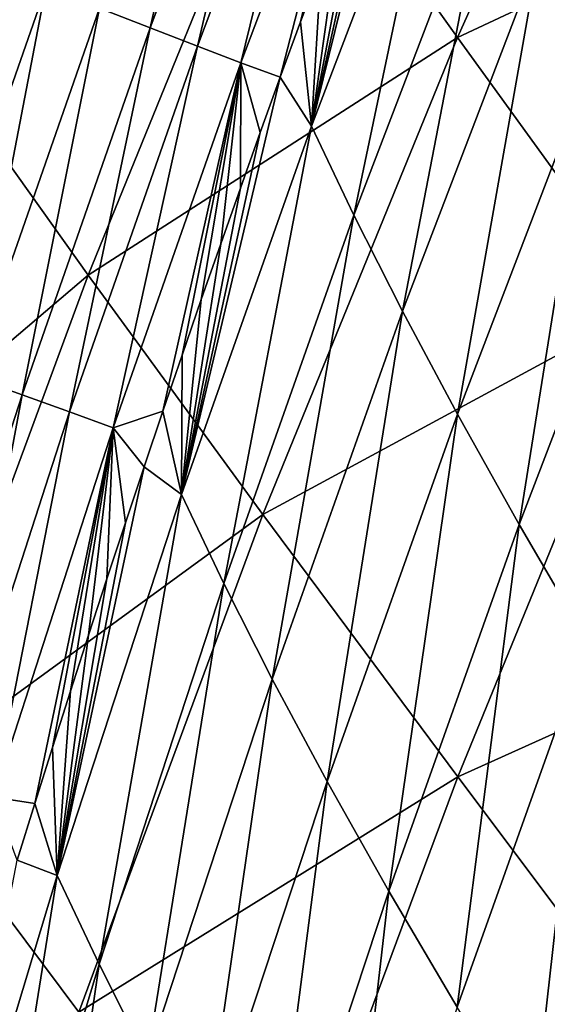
# Model space of a CAD drawing. Header units: millimetres. Extents: x -300 to 300, y -500 to 500.
# Tile 596 of 656: x -252 to -242, y 334 to 353. Entities that reach past the tile are written whole.
import ezdxf

# ---------------------------------------------------------------- set-up
doc = ezdxf.new("R2010")
doc.units = ezdxf.units.MM
doc.header["$LTSCALE"] = 81.481481
for name, color, linetype in [('20', 7, 'CONTINUOUS'), ('22', 7, 'CONTINUOUS'), ('25', 7, 'CONTINUOUS')]:
    doc.layers.add(name, color=color, linetype=linetype)

msp = doc.modelspace()

# ---------------------------------------------------------------- linework, layer by layer
at = {"layer": '20', "color": 7, "linetype": 'CONTINUOUS'}
for points in [[(-254.099, 352.494, 24.469), (-250.18, 362.147, 24.589), (-256.744, 356.328, 19.975), (-254.099, 352.494, 24.469)], [(-254.099, 352.494, 24.469), (-247.12, 357.778, 28.859), (-250.18, 362.147, 24.589), (-254.099, 352.494, 24.469)], [(-243.656, 352.925, 32.89), (-239.562, 362.045, 33.045), (-247.12, 357.778, 28.859), (-243.656, 352.925, 32.89)], [(-243.656, 352.925, 32.89), (-235.746, 356.635, 36.859), (-239.562, 362.045, 33.045), (-243.656, 352.925, 32.89)], [(-251.025, 348.183, 28.72), (-247.12, 357.778, 28.859), (-254.099, 352.494, 24.469), (-251.025, 348.183, 28.72)], [(-251.025, 348.183, 28.72), (-243.656, 352.925, 32.89), (-247.12, 357.778, 28.859), (-251.025, 348.183, 28.72)], [(-239.805, 347.599, 36.69), (-235.746, 356.635, 36.859), (-243.656, 352.925, 32.89), (-239.805, 347.599, 36.69)], [(-247.539, 343.405, 32.736), (-243.656, 352.925, 32.89), (-251.025, 348.183, 28.72), (-247.539, 343.405, 32.736)], [(-247.539, 343.405, 32.736), (-239.805, 347.599, 36.69), (-243.656, 352.925, 32.89), (-247.539, 343.405, 32.736)], [(-257.803, 342.42, 24.35), (-251.025, 348.183, 28.72), (-254.099, 352.494, 24.469), (-257.803, 342.42, 24.35)], [(-254.72, 338.175, 28.583), (-251.025, 348.183, 28.72), (-257.803, 342.42, 24.35), (-254.72, 338.175, 28.583)], [(-254.72, 338.175, 28.583), (-247.539, 343.405, 32.736), (-251.025, 348.183, 28.72), (-254.72, 338.175, 28.583)], [(-243.655, 338.173, 36.523), (-239.805, 347.599, 36.69), (-247.539, 343.405, 32.736), (-243.655, 338.173, 36.523)], [(-243.655, 338.173, 36.523), (-235.58, 341.814, 40.266), (-239.805, 347.599, 36.69), (-243.655, 338.173, 36.523)], [(-251.214, 333.482, 32.584), (-247.539, 343.405, 32.736), (-254.72, 338.175, 28.583), (-251.214, 333.482, 32.584)], [(-251.214, 333.482, 32.584), (-243.655, 338.173, 36.523), (-247.539, 343.405, 32.736), (-251.214, 333.482, 32.584)], [(-239.389, 332.498, 40.088), (-235.58, 341.814, 40.266), (-243.655, 338.173, 36.523), (-239.389, 332.498, 40.088)], [(-258.208, 327.747, 28.449), (-251.214, 333.482, 32.584), (-254.72, 338.175, 28.583), (-258.208, 327.747, 28.449)], [(-247.302, 328.351, 36.359), (-243.655, 338.173, 36.523), (-251.214, 333.482, 32.584), (-247.302, 328.351, 36.359)], [(-247.302, 328.351, 36.359), (-239.389, 332.498, 40.088), (-243.655, 338.173, 36.523), (-247.302, 328.351, 36.359)]]:
    msp.add_3dface(points, dxfattribs=at)
at = {"layer": '22', "color": 7, "linetype": 'CONTINUOUS'}
for points in [[(-242.042, 354.56, 13.744), (-239.217, 361.416, 13.75), (-240.944, 352.497, 15.568), (-242.042, 354.56, 13.744)], [(-243.865, 358.253, 10.062), (-246.57, 351.155, 10.093), (-244.701, 358.742, 8.704), (-243.865, 358.253, 10.062)], [(-244.701, 358.742, 8.704), (-246.57, 351.155, 10.093), (-245.128, 357.645, 8.713), (-244.701, 358.742, 8.704)], [(-246.57, 351.155, 10.093), (-243.865, 358.253, 10.062), (-245.724, 349.378, 11.923), (-246.57, 351.155, 10.093)], [(-245.724, 349.378, 11.923), (-243.865, 358.253, 10.062), (-243.014, 356.478, 11.908), (-245.724, 349.378, 11.923)], [(-245.128, 357.645, 8.713), (-246.57, 351.155, 10.093), (-245.549, 356.546, 8.723), (-245.128, 357.645, 8.713)], [(-245.549, 356.546, 8.723), (-246.57, 351.155, 10.093), (-245.967, 355.445, 8.732), (-245.549, 356.546, 8.723)], [(-245.724, 349.378, 11.923), (-243.014, 356.478, 11.908), (-244.754, 347.463, 13.743), (-245.724, 349.378, 11.923)], [(-244.754, 347.463, 13.743), (-243.014, 356.478, 11.908), (-242.042, 354.56, 13.744), (-244.754, 347.463, 13.743)], [(-245.967, 355.445, 8.732), (-246.57, 351.155, 10.093), (-246.38, 354.343, 8.742), (-245.967, 355.445, 8.732)], [(-244.754, 347.463, 13.743), (-242.042, 354.56, 13.744), (-243.657, 345.408, 15.552), (-244.754, 347.463, 13.743)], [(-243.657, 345.408, 15.552), (-242.042, 354.56, 13.744), (-240.944, 352.497, 15.568), (-243.657, 345.408, 15.552)], [(-246.38, 354.343, 8.742), (-246.57, 351.155, 10.093), (-246.788, 353.24, 8.751), (-246.38, 354.343, 8.742)], [(-246.788, 353.24, 8.751), (-246.57, 351.155, 10.093), (-247.193, 352.134, 8.761), (-246.788, 353.24, 8.751)], [(-243.657, 345.408, 15.552), (-240.944, 352.497, 15.568), (-242.428, 343.211, 17.348), (-243.657, 345.408, 15.552)], [(-242.428, 343.211, 17.348), (-240.944, 352.497, 15.568), (-239.714, 350.289, 17.378), (-242.428, 343.211, 17.348)], [(-246.57, 351.155, 10.093), (-249.163, 343.807, 10.129), (-247.193, 352.134, 8.761), (-246.57, 351.155, 10.093)], [(-247.193, 352.134, 8.761), (-249.163, 343.807, 10.129), (-247.593, 351.028, 8.771), (-247.193, 352.134, 8.761)], [(-249.163, 343.807, 10.129), (-246.57, 351.155, 10.093), (-248.321, 342.032, 11.942), (-249.163, 343.807, 10.129)], [(-248.321, 342.032, 11.942), (-246.57, 351.155, 10.093), (-245.724, 349.378, 11.923), (-248.321, 342.032, 11.942)], [(-247.593, 351.028, 8.771), (-249.163, 343.807, 10.129), (-247.99, 349.92, 8.78), (-247.593, 351.028, 8.771)], [(-242.428, 343.211, 17.348), (-239.714, 350.289, 17.378), (-241.063, 340.873, 19.128), (-242.428, 343.211, 17.348)], [(-247.99, 349.92, 8.78), (-249.163, 343.807, 10.129), (-248.382, 348.81, 8.79), (-247.99, 349.92, 8.78)], [(-248.321, 342.032, 11.942), (-245.724, 349.378, 11.923), (-247.355, 340.122, 13.745), (-248.321, 342.032, 11.942)], [(-247.355, 340.122, 13.745), (-245.724, 349.378, 11.923), (-244.754, 347.463, 13.743), (-247.355, 340.122, 13.745)], [(-248.382, 348.81, 8.79), (-249.163, 343.807, 10.129), (-248.77, 347.699, 8.799), (-248.382, 348.81, 8.79)], [(-248.77, 347.699, 8.799), (-249.163, 343.807, 10.129), (-249.154, 346.587, 8.809), (-248.77, 347.699, 8.799)], [(-247.355, 340.122, 13.745), (-244.754, 347.463, 13.743), (-246.259, 338.078, 15.539), (-247.355, 340.122, 13.745)], [(-246.259, 338.078, 15.539), (-244.754, 347.463, 13.743), (-243.657, 345.408, 15.552), (-246.259, 338.078, 15.539)], [(-249.154, 346.587, 8.809), (-249.163, 343.807, 10.129), (-249.534, 345.473, 8.819), (-249.154, 346.587, 8.809)], [(-249.534, 345.473, 8.819), (-249.163, 343.807, 10.129), (-249.91, 344.358, 8.828), (-249.534, 345.473, 8.819)], [(-246.259, 338.078, 15.539), (-243.657, 345.408, 15.552), (-245.031, 335.896, 17.32), (-246.259, 338.078, 15.539)], [(-245.031, 335.896, 17.32), (-243.657, 345.408, 15.552), (-242.428, 343.211, 17.348), (-245.031, 335.896, 17.32)], [(-249.163, 343.807, 10.129), (-251.647, 336.206, 10.169), (-249.91, 344.358, 8.828), (-249.163, 343.807, 10.129)], [(-249.91, 344.358, 8.828), (-251.647, 336.206, 10.169), (-250.283, 343.241, 8.838), (-249.91, 344.358, 8.828)], [(-251.647, 336.206, 10.169), (-249.163, 343.807, 10.129), (-250.809, 334.435, 11.964), (-251.647, 336.206, 10.169)], [(-250.809, 334.435, 11.964), (-249.163, 343.807, 10.129), (-248.321, 342.032, 11.942), (-250.809, 334.435, 11.964)], [(-250.283, 343.241, 8.838), (-251.647, 336.206, 10.169), (-250.651, 342.123, 8.848), (-250.283, 343.241, 8.838)], [(-245.031, 335.896, 17.32), (-242.428, 343.211, 17.348), (-243.665, 333.578, 19.087), (-245.031, 335.896, 17.32)], [(-243.665, 333.578, 19.087), (-242.428, 343.211, 17.348), (-241.063, 340.873, 19.128), (-243.665, 333.578, 19.087)], [(-250.651, 342.123, 8.848), (-251.647, 336.206, 10.169), (-251.016, 341.004, 8.858), (-250.651, 342.123, 8.848)], [(-250.809, 334.435, 11.964), (-248.321, 342.032, 11.942), (-249.846, 332.535, 13.751), (-250.809, 334.435, 11.964)], [(-249.846, 332.535, 13.751), (-248.321, 342.032, 11.942), (-247.355, 340.122, 13.745), (-249.846, 332.535, 13.751)], [(-251.016, 341.004, 8.858), (-251.647, 336.206, 10.169), (-251.377, 339.884, 8.867), (-251.016, 341.004, 8.858)], [(-243.665, 333.578, 19.087), (-241.063, 340.873, 19.128), (-242.162, 331.123, 20.836), (-243.665, 333.578, 19.087)], [(-242.162, 331.123, 20.836), (-241.063, 340.873, 19.128), (-239.564, 338.394, 20.89), (-242.162, 331.123, 20.836)], [(-249.846, 332.535, 13.751), (-247.355, 340.122, 13.745), (-248.752, 330.504, 15.528), (-249.846, 332.535, 13.751)], [(-248.752, 330.504, 15.528), (-247.355, 340.122, 13.745), (-246.259, 338.078, 15.539), (-248.752, 330.504, 15.528)], [(-251.377, 339.884, 8.867), (-251.647, 336.206, 10.169), (-251.735, 338.762, 8.877), (-251.377, 339.884, 8.867)], [(-251.735, 338.762, 8.877), (-251.647, 336.206, 10.169), (-252.089, 337.639, 8.887), (-251.735, 338.762, 8.877)], [(-242.162, 331.123, 20.836), (-239.564, 338.394, 20.89), (-240.523, 328.532, 22.563), (-242.162, 331.123, 20.836)], [(-248.752, 330.504, 15.528), (-246.259, 338.078, 15.539), (-247.524, 328.341, 17.295), (-248.752, 330.504, 15.528)], [(-247.524, 328.341, 17.295), (-246.259, 338.078, 15.539), (-245.031, 335.896, 17.32), (-247.524, 328.341, 17.295)], [(-252.089, 337.639, 8.887), (-251.647, 336.206, 10.169), (-252.439, 336.514, 8.897), (-252.089, 337.639, 8.887)], [(-251.647, 336.206, 10.169), (-254.021, 328.348, 10.212), (-252.439, 336.514, 8.897), (-251.647, 336.206, 10.169)], [(-254.021, 328.348, 10.212), (-251.647, 336.206, 10.169), (-253.188, 326.585, 11.99), (-254.021, 328.348, 10.212)], [(-253.188, 326.585, 11.99), (-251.647, 336.206, 10.169), (-250.809, 334.435, 11.964), (-253.188, 326.585, 11.99)], [(-247.524, 328.341, 17.295), (-245.031, 335.896, 17.32), (-246.158, 326.045, 19.048), (-247.524, 328.341, 17.295)], [(-246.158, 326.045, 19.048), (-245.031, 335.896, 17.32), (-243.665, 333.578, 19.087), (-246.158, 326.045, 19.048)], [(-253.188, 326.585, 11.99), (-250.809, 334.435, 11.964), (-252.228, 324.697, 13.76), (-253.188, 326.585, 11.99)], [(-252.228, 324.697, 13.76), (-250.809, 334.435, 11.964), (-249.846, 332.535, 13.751), (-252.228, 324.697, 13.76)]]:
    msp.add_3dface(points, dxfattribs=at)
at = {"layer": '25', "color": 7, "linetype": 'CONTINUOUS'}
for points in [[(-248.062, 360.76, 4.433), (-249.788, 353.118, 5.418), (-250.799, 353.509, 4.443), (-248.062, 360.76, 4.433)], [(-247.062, 360.345, 5.395), (-249.788, 353.118, 5.418), (-248.062, 360.76, 4.433), (-247.062, 360.345, 5.395)], [(-247.062, 360.345, 5.395), (-248.846, 352.754, 6.469), (-249.788, 353.118, 5.418), (-247.062, 360.345, 5.395)], [(-246.129, 359.957, 6.433), (-248.846, 352.754, 6.469), (-247.062, 360.345, 5.395), (-246.129, 359.957, 6.433)], [(-246.129, 359.957, 6.433), (-247.981, 352.417, 7.588), (-248.846, 352.754, 6.469), (-246.129, 359.957, 6.433)], [(-245.27, 359.598, 7.539), (-247.981, 352.417, 7.588), (-246.129, 359.957, 6.433), (-245.27, 359.598, 7.539)], [(-245.27, 359.598, 7.539), (-247.193, 352.134, 8.761), (-247.981, 352.417, 7.588), (-245.27, 359.598, 7.539)], [(-246.788, 353.24, 8.751), (-247.193, 352.134, 8.761), (-245.27, 359.598, 7.539), (-246.788, 353.24, 8.751)], [(-246.38, 354.343, 8.742), (-246.788, 353.24, 8.751), (-245.27, 359.598, 7.539), (-246.38, 354.343, 8.742)], [(-253.229, 353.655, 2.759), (-251.871, 353.921, 3.551), (-254.447, 346.551, 3.548), (-253.229, 353.655, 2.759)], [(-251.871, 353.921, 3.551), (-253.364, 346.163, 4.452), (-254.447, 346.551, 3.548), (-251.871, 353.921, 3.551)], [(-250.799, 353.509, 4.443), (-253.364, 346.163, 4.452), (-251.871, 353.921, 3.551), (-250.799, 353.509, 4.443)], [(-250.799, 353.509, 4.443), (-252.345, 345.796, 5.44), (-253.364, 346.163, 4.452), (-250.799, 353.509, 4.443)], [(-249.788, 353.118, 5.418), (-252.345, 345.796, 5.44), (-250.799, 353.509, 4.443), (-249.788, 353.118, 5.418)], [(-249.788, 353.118, 5.418), (-251.396, 345.454, 6.505), (-252.345, 345.796, 5.44), (-249.788, 353.118, 5.418)], [(-248.846, 352.754, 6.469), (-251.396, 345.454, 6.505), (-249.788, 353.118, 5.418), (-248.846, 352.754, 6.469)], [(-248.846, 352.754, 6.469), (-250.526, 345.138, 7.638), (-251.396, 345.454, 6.505), (-248.846, 352.754, 6.469)], [(-247.981, 352.417, 7.588), (-250.526, 345.138, 7.638), (-248.846, 352.754, 6.469), (-247.981, 352.417, 7.588)], [(-247.981, 352.417, 7.588), (-249.534, 345.473, 8.819), (-250.526, 345.138, 7.638), (-247.981, 352.417, 7.588)], [(-249.154, 346.587, 8.809), (-249.534, 345.473, 8.819), (-247.981, 352.417, 7.588), (-249.154, 346.587, 8.809)], [(-248.77, 347.699, 8.799), (-249.154, 346.587, 8.809), (-247.981, 352.417, 7.588), (-248.77, 347.699, 8.799)], [(-248.382, 348.81, 8.79), (-248.77, 347.699, 8.799), (-247.981, 352.417, 7.588), (-248.382, 348.81, 8.79)], [(-247.99, 349.92, 8.78), (-248.382, 348.81, 8.79), (-247.981, 352.417, 7.588), (-247.99, 349.92, 8.78)], [(-247.593, 351.028, 8.771), (-247.99, 349.92, 8.78), (-247.981, 352.417, 7.588), (-247.593, 351.028, 8.771)], [(-247.193, 352.134, 8.761), (-247.593, 351.028, 8.771), (-247.981, 352.417, 7.588), (-247.193, 352.134, 8.761)], [(-252.345, 345.796, 5.44), (-254.744, 338.385, 5.461), (-253.364, 346.163, 4.452), (-252.345, 345.796, 5.44)], [(-252.345, 345.796, 5.44), (-253.79, 338.064, 6.54), (-254.744, 338.385, 5.461), (-252.345, 345.796, 5.44)], [(-251.396, 345.454, 6.505), (-253.79, 338.064, 6.54), (-252.345, 345.796, 5.44), (-251.396, 345.454, 6.505)], [(-251.396, 345.454, 6.505), (-252.916, 337.767, 7.687), (-253.79, 338.064, 6.54), (-251.396, 345.454, 6.505)], [(-250.526, 345.138, 7.638), (-252.916, 337.767, 7.687), (-251.396, 345.454, 6.505), (-250.526, 345.138, 7.638)], [(-249.534, 345.473, 8.819), (-249.91, 344.358, 8.828), (-250.526, 345.138, 7.638), (-249.534, 345.473, 8.819)], [(-250.526, 345.138, 7.638), (-252.089, 337.639, 8.887), (-252.916, 337.767, 7.687), (-250.526, 345.138, 7.638)], [(-251.735, 338.762, 8.877), (-252.089, 337.639, 8.887), (-250.526, 345.138, 7.638), (-251.735, 338.762, 8.877)], [(-251.377, 339.884, 8.867), (-251.735, 338.762, 8.877), (-250.526, 345.138, 7.638), (-251.377, 339.884, 8.867)], [(-251.016, 341.004, 8.858), (-251.377, 339.884, 8.867), (-250.526, 345.138, 7.638), (-251.016, 341.004, 8.858)], [(-250.651, 342.123, 8.848), (-251.016, 341.004, 8.858), (-250.526, 345.138, 7.638), (-250.651, 342.123, 8.848)], [(-250.283, 343.241, 8.838), (-250.651, 342.123, 8.848), (-250.526, 345.138, 7.638), (-250.283, 343.241, 8.838)], [(-249.91, 344.358, 8.828), (-250.283, 343.241, 8.838), (-250.526, 345.138, 7.638), (-249.91, 344.358, 8.828)], [(-252.089, 337.639, 8.887), (-252.439, 336.514, 8.897), (-252.916, 337.767, 7.687), (-252.089, 337.639, 8.887)]]:
    msp.add_3dface(points, dxfattribs=at)

doc.saveas('drawing.dxf')
